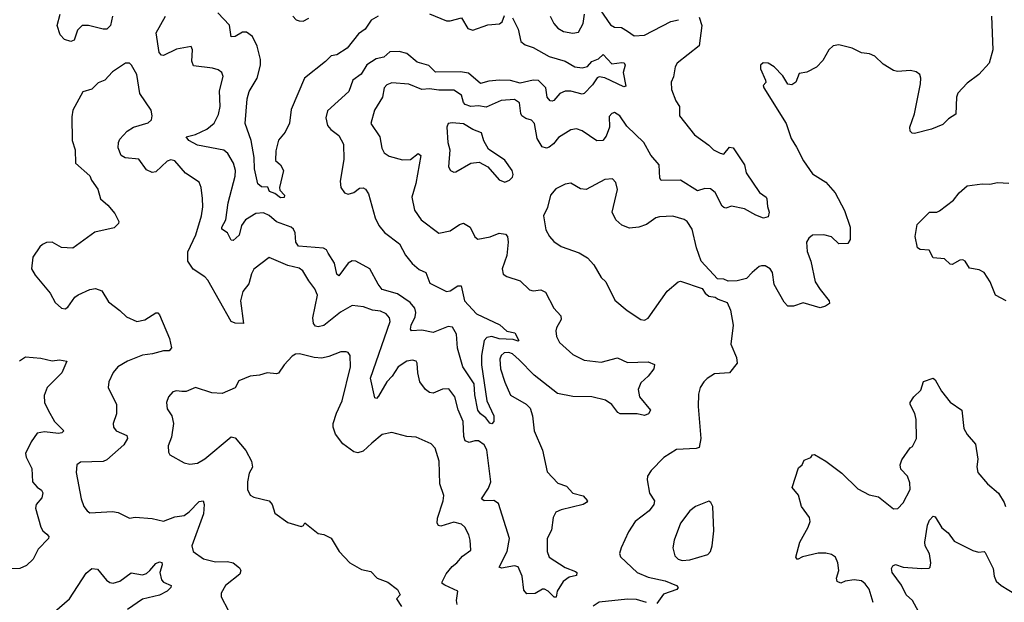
# Model space of a CAD drawing. Extents: x 1603745 to 1745082, y 385868 to 533966.
# Tile 454 of 646: x 1699423 to 1704642, y 464086 to 467176. Entities that reach past the tile are written whole.
import ezdxf

# ---------------------------------------------------------------- set-up
doc = ezdxf.new("R2010")
doc.units = 0

msp = doc.modelspace()

# ---------------------------------------------------------------- linework, layer by layer
at = {"layer": '0CON20XD'}
for points in [[(1702465, 467280), (1702555, 467148.1), (1702575, 467136.4), (1702613.3, 467133.3), (1702645, 467115.5), (1702679.4, 467089.4), (1702735, 467093.2), (1702875, 467165.6), (1702915, 467175.6)], [(1699637.3, 467095), (1699622.8, 467145), (1699638.2, 467205)], [(1699915.6, 467195), (1699905.4, 467144.6), (1699885, 467125.7), (1699865, 467125.5), (1699787.5, 467145), (1699755, 467144.3), (1699730.7, 467119.3), (1699712.5, 467067.5), (1699695, 467059.5), (1699660.1, 467070.1), (1699637.3, 467095)], [(1702034.5, 467185), (1702064.8, 467125), (1702080, 467060), (1702102.7, 467042.7), (1702145, 467028.2), (1702229.5, 466979.5), (1702315, 466956), (1702365, 466926), (1702405, 466920.3), (1702431.9, 466928.1), (1702455, 466953.4), (1702491.2, 466968.8), (1702515, 466990.8), (1702561.8, 466941.8), (1702615, 466949.3), (1702626.5, 466946.5), (1702631.5, 466935), (1702622, 466895), (1702635, 466822.5), (1702625, 466820), (1702525, 466867.7), (1702495, 466872.9), (1702483.5, 466866.5), (1702459.2, 466830.8), (1702415, 466784), (1702405, 466780), (1702345, 466797.3), (1702315, 466796.6), (1702285.9, 466784.1), (1702255, 466747.3), (1702245, 466743.1), (1702235, 466745.5), (1702218.9, 466765), (1702212.4, 466815), (1702173.2, 466853.2), (1702145, 466855.5), (1702075, 466838.7), (1702025, 466852.9), (1701965.7, 466855.7), (1701910.1, 466849.9), (1701865, 466837.3), (1701802.1, 466892.1), (1701759, 466899), (1701627.3, 466897.3), (1701592, 466932), (1701529.5, 466949.5), (1701475, 466997.1), (1701435, 467007.3), (1701385, 467004.6), (1701353.2, 466976.8), (1701312.4, 466967.6), (1701263.7, 466936.3), (1701233.9, 466886.1), (1701189.4, 466855), (1701167.3, 466795), (1701055, 466692), (1701045.5, 466655), (1701054.5, 466615), (1701072.6, 466592.6), (1701115, 466562), (1701140, 466515), (1701140.9, 466435), (1701121.1, 466318.9), (1701125.5, 466285), (1701145, 466256.9), (1701165, 466250.9), (1701195, 466259.6), (1701225, 466282.9), (1701244.6, 466284.6), (1701256.7, 466276.7), (1701271.8, 466251.8), (1701307.9, 466125), (1701327.1, 466085), (1701357.7, 466047.7), (1701436.5, 465986.5), (1701467.8, 465927.7), (1701502.8, 465882.8), (1701541.3, 465851.3), (1701575.6, 465835), (1701597.6, 465777.6), (1701685, 465734.5), (1701705, 465738.6), (1701745, 465764.5), (1701763.4, 465763.4), (1701780, 465685), (1701845, 465615.6), (1701968.3, 465558.3), (1702005, 465524.6), (1702047.8, 465515), (1702069.2, 465475), (1702065, 465470.8), (1702039.1, 465479.1), (1701965, 465483.8), (1701925, 465495.2), (1701899, 465491), (1701884.2, 465475), (1701870.8, 465395), (1701871.7, 465345), (1701899.7, 465155), (1701935.4, 465075), (1701935.4, 465044.6), (1701925, 465032), (1701915, 465036), (1701893.8, 465065), (1701865, 465085.8), (1701851.2, 465105), (1701835.6, 465185.6), (1701832.2, 465245), (1701772.7, 465335), (1701743.4, 465433.4), (1701738.1, 465508.1), (1701717.1, 465545), (1701695, 465548.4), (1701614, 465516), (1701555, 465528.6), (1701500, 465525), (1701494.6, 465535), (1701498.4, 465555), (1701519.9, 465600.1), (1701522.3, 465622.3), (1701517.3, 465645), (1701493, 465675), (1701425, 465722), (1701345, 465745.3), (1701322.4, 465772.4), (1701279.2, 465855), (1701205, 465895.3), (1701185, 465897.6), (1701165, 465885.3), (1701115, 465816.9), (1701105, 465826.7), (1701091.1, 465885), (1701057.6, 465937.6), (1701048.9, 465955), (1701033.7, 465963.7), (1700900.6, 465975), (1700887.3, 465995), (1700882.8, 466045), (1700875, 466065.5), (1700862.9, 466075), (1700785, 466103.6), (1700745, 466137.1), (1700715, 466151.3), (1700675, 466147.7), (1700620, 466115), (1700599.3, 466085), (1700586.6, 466033.4), (1700555, 466004.4), (1700545, 466006), (1700524.7, 466044.7), (1700494, 466064), (1700493.9, 466075), (1700515.3, 466115), (1700528.2, 466205), (1700565.3, 466345), (1700566.7, 466376.7), (1700556.6, 466415), (1700525.8, 466465.8), (1700505, 466484.4), (1700365, 466510), (1700319.4, 466535), (1700306.2, 466555), (1700355, 466566.7), (1700415.6, 466595), (1700455, 466626.7), (1700476.4, 466673.6), (1700485.3, 466715), (1700482.3, 466797.7), (1700502.2, 466875), (1700494.4, 466895), (1700475, 466909.1), (1700445, 466918.9), (1700345, 466930), (1700335.4, 466955), (1700339.5, 467015), (1700332.7, 467032.7), (1700255, 467019.2), (1700185, 466985.6), (1700175, 466986.9), (1700162.4, 467002.4), (1700147.3, 467105), (1700196.2, 467195)], [(1701322.5, 467195), (1701287, 467173), (1701254, 467125), (1701219.3, 467100.7), (1701158.6, 467025), (1701105, 466988.6), (1701075, 466984.4), (1701045, 466953.8), (1700932, 466865), (1700861.5, 466698.5), (1700852.6, 466627.4), (1700830.7, 466579.3), (1700795, 466536.7), (1700780.3, 466479.7), (1700779.2, 466429.2), (1700806.2, 466405), (1700821.2, 466375), (1700800, 466285), (1700802.3, 466272.3), (1700826, 466245), (1700825, 466232.5), (1700805, 466230.8), (1700775, 466254.2), (1700747.5, 466265), (1700738.3, 466288.3), (1700705, 466290), (1700686.2, 466305), (1700668.5, 466385), (1700666.7, 466445), (1700649.6, 466535), (1700618.9, 466625), (1700629.2, 466755), (1700640.3, 466795), (1700681.5, 466865), (1700700.3, 466935), (1700700.3, 466965), (1700681.9, 467035), (1700656.8, 467086.8), (1700625, 467109.4), (1700605, 467108.9), (1700565, 467085.6), (1700545, 467084.2), (1700535.8, 467145.8), (1700472.7, 467212.7)], [(1700871.4, 467195), (1700888, 467175), (1700905, 467168.9), (1700925, 467167.8), (1700955, 467183.1)], [(1703025, 467188.6), (1703039.1, 467145), (1703023.8, 467036.2), (1702908.1, 466945), (1702897.1, 466925), (1702887.9, 466872.1), (1702875.8, 466844.2), (1702878.6, 466805), (1702900.6, 466745), (1702920.6, 466715), (1702920, 466665), (1702999.4, 466565), (1703075, 466510), (1703100, 466485), (1703135, 466466.9), (1703155, 466463.3), (1703185, 466499.4), (1703205.4, 466495.4), (1703264.4, 466405), (1703273.8, 466363.8), (1703345, 466260), (1703378.8, 466235), (1703383.8, 466225), (1703386.2, 466185), (1703395.8, 466155), (1703390, 466130), (1703365, 466122.5), (1703325, 466138.1), (1703265, 466173.1), (1703195, 466186), (1703165, 466176.7), (1703155, 466180), (1703146.4, 466186.4), (1703110, 466260), (1703085, 466277.9), (1703055, 466281.1), (1703015, 466268.8), (1702925, 466324.6), (1702823, 466323), (1702815.8, 466335.8), (1702812.5, 466405), (1702768, 466458), (1702730.8, 466525), (1702640.3, 466610.3), (1702604, 466665), (1702575, 466683.8), (1702561.2, 466678.8), (1702547.5, 466662.5), (1702549.1, 466605), (1702532.4, 466557.6), (1702514.6, 466535.4), (1702482.5, 466532.5), (1702405, 466586.5), (1702375, 466596.9), (1702345, 466591.9), (1702278.9, 466551.1), (1702252.6, 466517.4), (1702230.3, 466499.7), (1702215, 466494.2), (1702191.7, 466501.7), (1702166.1, 466546.1), (1702152.5, 466625), (1702135, 466642.2), (1702105, 466651.1), (1702085.4, 466665.4), (1702078.5, 466678.5), (1702071.4, 466735), (1702045, 466752.7), (1701975, 466746.8), (1701895, 466711.2), (1701855, 466718.4), (1701815, 466715.2), (1701785, 466725.3), (1701775.6, 466735.6), (1701764.6, 466775), (1701725, 466801.5), (1701645, 466801.3), (1701595, 466808.4), (1701555, 466805.3), (1701485, 466833.3), (1701395, 466840.8), (1701369.1, 466830.9), (1701355.8, 466815), (1701345.7, 466765), (1701304.4, 466695), (1701284.4, 466625), (1701331.5, 466555), (1701343.3, 466495), (1701355, 466470), (1701382.3, 466452.3), (1701452.9, 466432.9), (1701495, 466433.5), (1701535, 466465.4), (1701550, 466455), (1701523.1, 466306.9), (1701501.1, 466235), (1701515.4, 466165.4), (1701551.4, 466115), (1701645, 466042.9), (1701705, 466055.6), (1701755, 466089.2), (1701775, 466095.8), (1701810.8, 466075), (1701835, 466023.3), (1701851.9, 466011.9), (1701916.1, 466023.9), (1701965, 466044.3), (1701997.5, 466037.5), (1702007.8, 466025), (1702012.1, 465995), (1702004.6, 465925), (1701980.8, 465855), (1701985, 465826.7), (1702004.4, 465814.4), (1702075, 465790.6), (1702125, 465742.5), (1702145, 465738.6), (1702185, 465743.3), (1702210.6, 465730.6), (1702254.2, 465645), (1702291.4, 465605), (1702292.9, 465585), (1702268.6, 465541.4), (1702264.5, 465525), (1702268.5, 465495), (1702285, 465464.4), (1702355, 465400), (1702415, 465370.5), (1702505, 465360), (1702591.7, 465381.7), (1702645, 465358.2), (1702755, 465360.6), (1702787.7, 465347.7), (1702784.2, 465325), (1702754.2, 465285), (1702715, 465250), (1702701.4, 465215), (1702707.5, 465175), (1702765.8, 465105), (1702756.7, 465085), (1702735, 465076), (1702695, 465085.8), (1702605, 465086.2), (1702593, 465093), (1702561.5, 465135), (1702528.4, 465158.4), (1702455, 465175.9), (1702355, 465177.6), (1702272.8, 465192.7), (1702150.3, 465290.3), (1702071, 465371), (1702034.4, 465404.4), (1702015, 465411.1), (1701991.4, 465408.6), (1701975.2, 465394.8), (1701967.6, 465375), (1701971.1, 465325), (1701993.8, 465253.8), (1702025, 465184), (1702107.4, 465137.4), (1702128.6, 465115), (1702141.9, 465075), (1702150.8, 464995), (1702193.3, 464893.3), (1702218.6, 464778.6), (1702275, 464718.5), (1702321.7, 464701.7), (1702355, 464665.5), (1702409.9, 464649.9), (1702432, 464625), (1702428, 464615), (1702410, 464605), (1702292.9, 464577.1), (1702265, 464564.3), (1702250.9, 464535), (1702241.3, 464468.7), (1702218.9, 464425), (1702218.8, 464355), (1702228.9, 464325), (1702315, 464270.5), (1702368.9, 464248.9), (1702376.2, 464243.8), (1702375, 464227.5), (1702335, 464219.2), (1702304.1, 464195.9), (1702272.5, 464145), (1702265.8, 464114.2), (1702256.4, 464113.6), (1702224.3, 464145), (1702205, 464155.5), (1702194.6, 464155.4), (1702155, 464132.9), (1702111.7, 464131.7), (1702095, 464150), (1702086.7, 464225), (1702065.8, 464275), (1702045, 464279.5), (1701977.7, 464267.7), (1701965, 464272.5), (1702007.2, 464355), (1702019.1, 464425), (1701960.4, 464610.4), (1701936.4, 464626.4), (1701885, 464623.4), (1701871.5, 464635), (1701908.4, 464691.6), (1701920, 464725), (1701899.3, 464895), (1701885, 464920.5), (1701855, 464941.8), (1701835, 464942.7), (1701805, 464933.3), (1701785, 464942.5), (1701776.9, 464965), (1701773.4, 465045), (1701746.6, 465106.6)], [(1701595, 467206.7), (1701685, 467170), (1701705, 467169.2), (1701765, 467185.6), (1701799.3, 467129.3), (1701825, 467120.6), (1701905, 467147.8), (1701966.9, 467153.1), (1701980, 467165), (1701993.1, 467196.9)], [(1702235.5, 467195), (1702253.5, 467155), (1702275, 467130.6), (1702305, 467113.3), (1702355, 467103.5), (1702385, 467109.4), (1702410, 467155), (1702417.3, 467205)], [(1704574, 467195), (1704580, 467015), (1704561.2, 466945), (1704505.9, 466884.1), (1704445, 466838.8), (1704395, 466786.2), (1704387.5, 466765), (1704383.8, 466675), (1704345, 466650), (1704315, 466620), (1704255, 466594.2), (1704165, 466572), (1704154.1, 466574.1), (1704143.3, 466585), (1704140.8, 466605), (1704165, 466676.7), (1704196.7, 466835), (1704199.2, 466865), (1704193.1, 466885), (1704175, 466898.9), (1704145, 466906.7), (1704075, 466901.5), (1704055, 466905.6), (1704000, 466940), (1703955, 466981.2), (1703927.5, 466995), (1703885, 467000.6), (1703835, 467024.4), (1703765, 467042.5), (1703735, 467036), (1703711.2, 467015), (1703680.5, 466959.5), (1703647, 466923), (1703595, 466897.5), (1703555, 466890), (1703536.7, 466845), (1703515, 466830), (1703493.6, 466833.6), (1703467.3, 466877.3), (1703422.5, 466925), (1703390, 466945), (1703363, 466947), (1703350, 466935), (1703350, 466915), (1703376.7, 466855), (1703377, 466843), (1703363.3, 466826.7), (1703366.7, 466815), (1703485.5, 466625), (1703511.9, 466545), (1703539.6, 466499.6), (1703576.9, 466426.9), (1703625, 466358), (1703695, 466313.3), (1703745, 466258), (1703795, 466164), (1703824.3, 466075), (1703825, 466010), (1703811.7, 465988.3), (1703765, 465986.7), (1703725, 466023.8), (1703685, 466034.2), (1703625, 466032.9), (1703605, 466017.5), (1703593.8, 465995), (1703596.3, 465946.3), (1703615.8, 465895), (1703640, 465785), (1703665, 465744), (1703713.8, 465685), (1703715, 465670), (1703694.2, 465655.8), (1703665, 465647.1), (1703575, 465674.5), (1703525, 465656.5), (1703495, 465656.9), (1703475, 465677.5), (1703422, 465772), (1703413.8, 465835), (1703401.1, 465855), (1703375, 465869.5), (1703355, 465870.8), (1703342.9, 465867.1), (1703305.8, 465834.2)], [(1701746.6, 465106.6), (1701729.5, 465175), (1701697.6, 465217.6), (1701664.3, 465215.7), (1701615, 465195.7), (1701595, 465199.4), (1701574.2, 465215), (1701544.4, 465255), (1701533.1, 465303.1), (1701530.6, 465355), (1701524.4, 465364.4), (1701505, 465370.6), (1701475, 465365.6), (1701429.5, 465335), (1701397.9, 465285), (1701368.7, 465255), (1701325, 465179.2), (1701315, 465167.5), (1701305, 465171.2), (1701282, 465275), (1701386.7, 465575), (1701382.9, 465595), (1701365.4, 465615.4), (1701335, 465629.5), (1701293.3, 465635), (1701245, 465653.5), (1701185, 465660), (1701124.3, 465625), (1701035, 465553.5), (1701005, 465547.5), (1700991.1, 465551.1), (1700980.8, 465565), (1700977.1, 465595), (1701002.5, 465715), (1700988.2, 465748.2), (1700955, 465790), (1700924, 465844), (1700905, 465857.5), (1700845, 465872.2), (1700745.9, 465914.1), (1700665, 465852.9), (1700651.9, 465828.1), (1700637.9, 465775), (1700606.4, 465735), (1700594, 465685), (1700610, 465565), (1700565, 465566.7), (1700545, 465575.6), (1700421.1, 465795), (1700405, 465811.9), (1700342.4, 465852.4), (1700314.1, 465895), (1700314.7, 465945.3), (1700356.8, 466035), (1700386.7, 466135), (1700393.8, 466183.8), (1700392.5, 466227.5), (1700385.4, 466285.4), (1700374.4, 466314.4), (1700301.5, 466361.5), (1700245, 466426.9), (1700225, 466432.5), (1700205, 466425.7), (1700145, 466369.2), (1700125, 466364.4), (1700095, 466380), (1700055, 466436), (1699982.3, 466442.3), (1699961.2, 466455), (1699945.8, 466495.8), (1699947.1, 466525), (1699955, 466541.2), (1699993.8, 466585), (1700026.7, 466605), (1700105, 466628.8), (1700121.2, 466645), (1700126.1, 466666.1), (1700120, 466695), (1700060, 466785), (1700045, 466884.2), (1700016.9, 466935), (1700005, 466944.3), (1699985, 466944.4), (1699915, 466898.5), (1699875, 466855.6), (1699840, 466840), (1699805, 466807.5), (1699757.3, 466792.7), (1699704.6, 466695.4), (1699699.7, 466659.7), (1699702, 466535), (1699718, 466485), (1699718.8, 466415), (1699795, 466347.5), (1699803.8, 466325), (1699837.5, 466277.5), (1699852.5, 466225), (1699891.3, 466191.3), (1699927.9, 466147.9), (1699948.6, 466105), (1699947.5, 466095), (1699925, 466072.2), (1699821.5, 466048.5), (1699705, 465963.8), (1699645, 465967.5), (1699596.1, 465996.1), (1699565.9, 465994.1), (1699545, 465983.8), (1699529.5, 465970.5), (1699493.8, 465916.2), (1699485.7, 465855), (1699505, 465820), (1699585.8, 465725.8), (1699610.8, 465675), (1699645, 465646), (1699665, 465642.5), (1699679.3, 465650.7), (1699716.1, 465703.9), (1699733.1, 465716.9), (1699795, 465745.6), (1699825, 465750.8), (1699858.3, 465738.3), (1699895, 465680), (1699954, 465634), (1699989.8, 465599.8), (1700045, 465576), (1700085.9, 465584.1), (1700145, 465620.8), (1700155, 465620.8), (1700165, 465610), (1700217.1, 465485), (1700227.5, 465435), (1700215, 465420), (1700185, 465419.4), (1700127, 465403), (1700075, 465396.9), (1699995, 465364.6), (1699942.9, 465335), (1699918.5, 465305), (1699895.6, 465255), (1699892.5, 465225), (1699935.7, 465135), (1699936.9, 465085), (1699919.6, 465035), (1699920, 465015), (1699935, 464995.6), (1699990.6, 464970.6), (1699994.4, 464955), (1699975, 464921.2), (1699885, 464840.8), (1699865, 464832.5), (1699745, 464828.8), (1699726.2, 464815), (1699722.2, 464775), (1699750, 464635), (1699764, 464595), (1699780.3, 464570.3), (1699795, 464561.2), (1699915, 464567.5), (1699945, 464562), (1700005, 464532), (1700035, 464538), (1700125, 464530.8), (1700185, 464516), (1700245, 464540), (1700295, 464546.7), (1700322.2, 464565), (1700375, 464621.5), (1700395, 464624), (1700401.8, 464605), (1700397.3, 464555), (1700335.6, 464385), (1700343.1, 464355), (1700396.9, 464316.9), (1700460.9, 464300.9), (1700525, 464302.5), (1700555, 464296), (1700588.8, 464268.8), (1700596.2, 464255), (1700590.8, 464235), (1700514, 464175), (1700492, 464135), (1700492, 464115), (1700528.6, 464045)], [(1701995, 466314), (1702020, 466325), (1702035, 466340), (1702039.2, 466355), (1702034.2, 466375), (1701995, 466430), (1701908.3, 466488.3), (1701883.4, 466533.4), (1701871.2, 466575), (1701825, 466592.9), (1701775, 466623.5), (1701715, 466629.4), (1701694.2, 466625.8), (1701688, 466605), (1701692.2, 466525), (1701703.5, 466485), (1701696.1, 466396.1), (1701706.1, 466376.1), (1701725, 466366.7), (1701735, 466368.8), (1701815, 466414.2), (1701859.2, 466419.2), (1701904.5, 466394.5), (1701965, 466326.2), (1701995, 466314)], [(1703305.8, 465834.2), (1703275, 465803.8), (1703225, 465790), (1703178.3, 465788.3), (1703155, 465798.8), (1703121.7, 465801.7), (1703035.7, 465895), (1703010.6, 465965), (1702987.5, 466065), (1702960, 466105), (1702945, 466115.8), (1702885, 466134.3), (1702815, 466129.5), (1702795, 466125.6), (1702745, 466088.8), (1702703.9, 466076.1), (1702655, 466070.9), (1702615, 466086.5), (1702583.1, 466115), (1702563.1, 466155), (1702592.5, 466275), (1702583, 466313), (1702565, 466332), (1702525, 466328.6), (1702425, 466275.7), (1702395, 466279.2), (1702345, 466308.8), (1702315, 466304), (1702265, 466278.8), (1702236, 466245), (1702220.5, 466179.5), (1702198.6, 466135), (1702212, 466062), (1702232, 466025), (1702255, 466000), (1702293.6, 465973.6), (1702388.6, 465938.6), (1702432.8, 465912.8), (1702465.8, 465875), (1702505, 465808.8), (1702530, 465785), (1702578.3, 465688.3), (1702642.7, 465632.7), (1702715, 465585.6), (1702735, 465582.9), (1702755, 465592.9), (1702855, 465736.2), (1702912.5, 465785), (1702925, 465788.8), (1703040.7, 465750.7), (1703056.7, 465725), (1703075, 465710), (1703110, 465705), (1703125, 465693.3), (1703172.5, 465675), (1703191.2, 465635), (1703204.4, 465555), (1703192.9, 465455), (1703221.9, 465385), (1703225.7, 465354.3), (1703185, 465302.9), (1703105, 465297.5), (1703066.5, 465273.5), (1703048.9, 465255), (1703030.6, 465225), (1703020.3, 465189.7), (1703019.6, 465125), (1703033.8, 464955), (1703025, 464906.7), (1703009.1, 464900.9), (1702905, 464896.7), (1702836.3, 464853.7), (1702770.8, 464785), (1702750, 464755), (1702749.2, 464735), (1702760.9, 464665), (1702787.5, 464625), (1702784.6, 464605), (1702758.8, 464571.2), (1702685.2, 464514.8), (1702649.5, 464460.5), (1702610.6, 464375), (1702602.9, 464345), (1702607.9, 464327.9), (1702695, 464244.6), (1702755, 464219.7), (1702845, 464200), (1702904, 464175), (1702912.5, 464165), (1702906.2, 464153.8), (1702835, 464128.8), (1702800.8, 464079.2)], [(1704651.4, 465685), (1704595.6, 465715.6), (1704566.1, 465786.1), (1704534.3, 465835), (1704508.7, 465848.7), (1704457.3, 465857.3), (1704434.2, 465894.2), (1704422.3, 465902.3), (1704405, 465900.8), (1704365, 465877.5), (1704355, 465880), (1704325, 465907.3), (1704265, 465913.6), (1704243.8, 465953.8), (1704195, 465957.7), (1704181.1, 465965), (1704168.5, 466025), (1704179.8, 466090.2), (1704245.6, 466154.4), (1704284.5, 466154.5), (1704298.9, 466161.1), (1704372, 466218), (1704402.8, 466257.2), (1704445, 466293.8), (1704525, 466306), (1704565, 466302.9), (1704605, 466311.4), (1704665, 466308.1)], [(1701741.1, 464075), (1701737.8, 464095), (1701746.2, 464145), (1701676.4, 464176.4), (1701663.3, 464185), (1701662.5, 464195), (1701682.8, 464237.2), (1701715, 464275.8), (1701740, 464295), (1701769.8, 464330.2), (1701815, 464363.3), (1701811.4, 464415), (1701804.4, 464444.4), (1701783.1, 464485), (1701765, 464501.1), (1701725, 464511.1), (1701655, 464489.7), (1701643.5, 464493.5), (1701636.5, 464505), (1701637.4, 464532.6), (1701668.5, 464625), (1701672.1, 464652.1), (1701650.6, 464715), (1701646.5, 464835), (1701625, 464903.3), (1701605, 464926.7), (1701525, 464962.5), (1701475, 464965.7), (1701395, 464985.7), (1701344.6, 464975.4), (1701289.2, 464930.8), (1701243, 464887), (1701215, 464878.6), (1701195, 464884), (1701136.7, 464926.7), (1701097, 464977), (1701084.3, 465015), (1701084.3, 465035), (1701101.6, 465088.4), (1701131.9, 465155), (1701176.9, 465335), (1701175.6, 465395.6), (1701165, 465410), (1701154.1, 465414.1), (1701125, 465414.3), (1701061.1, 465388.9), (1701025, 465381.2), (1700983.7, 465383.7), (1700905.8, 465404.2), (1700885, 465402.5), (1700867.9, 465392.1), (1700825, 465345.7), (1700795, 465301.5), (1700785, 465297.1), (1700735, 465303.6), (1700695, 465290.8), (1700645, 465285.6), (1700585, 465260), (1700565, 465223.8), (1700496.1, 465193.9), (1700442.3, 465197.7), (1700355, 465225.4), (1700305, 465204.4), (1700283.2, 465203.2), (1700255, 465207.5), (1700235, 465202), (1700212, 465175), (1700202, 465145), (1700205, 465112.5), (1700230, 465075), (1700239.2, 465035), (1700227.9, 464962.1), (1700210.8, 464915), (1700211.7, 464881.7), (1700218.3, 464868.3), (1700295, 464826), (1700325, 464818.6), (1700365, 464824.3), (1700405, 464847.5), (1700545, 464964.4), (1700565, 464958.5), (1700621.9, 464891.9), (1700652.1, 464835), (1700656.7, 464803.3), (1700639.7, 464770.3), (1700630, 464725), (1700631.1, 464685), (1700644.6, 464654.6), (1700665, 464642.9), (1700745, 464624), (1700760.8, 464605), (1700775, 464558.8), (1700845, 464510), (1700915, 464488.8), (1700926.7, 464493.3), (1700935, 464506.7), (1701005, 464450.8), (1701035, 464446), (1701075, 464426.7), (1701116.7, 464355), (1701173.8, 464295), (1701235, 464260), (1701285, 464248.8), (1701317.5, 464215), (1701375, 464192.5), (1701425, 464153.8), (1701440, 464125), (1701421.2, 464105), (1701446.4, 464063.6)], [(1699422.7, 465367.3), (1699455, 465386.9), (1699535, 465381.4), (1699595, 465367.1), (1699635, 465371.4), (1699672.5, 465365), (1699646.4, 465303.6), (1699569.5, 465225), (1699552.4, 465182.4), (1699554.3, 465145), (1699574.4, 465105), (1699608.6, 465045), (1699656.7, 464995), (1699646.7, 464985), (1699628.3, 464981.7), (1699555, 464989.5), (1699516.8, 464983.2), (1699485, 464936.7), (1699453.8, 464875), (1699458, 464855), (1699488.6, 464795), (1699491.9, 464725), (1699516.2, 464696.2), (1699539.9, 464679.9), (1699546.6, 464666.6), (1699540.6, 464639.4), (1699511.5, 464605), (1699507.5, 464585), (1699535, 464484), (1699545.3, 464465.3), (1699567.1, 464447.1), (1699577.8, 464435), (1699575.5, 464425), (1699522.2, 464367.8), (1699494.4, 464315.6), (1699459.4, 464280.6), (1699425, 464265.6), (1699355, 464264.5)], [(1703946.8, 464085), (1703925.3, 464155.2), (1703904.3, 464184.3), (1703885, 464199.2), (1703845, 464204.7), (1703798.2, 464198.2), (1703775, 464187.3), (1703755, 464195.7), (1703751.6, 464215), (1703765.4, 464255), (1703760, 464295), (1703746.5, 464325), (1703725, 464339.6), (1703695, 464346.6), (1703655, 464346), (1703572, 464328), (1703545, 464313.8), (1703536.7, 464325), (1703558.5, 464405), (1703602.7, 464485), (1703612.9, 464515), (1703609.2, 464535), (1703566.2, 464595), (1703551.2, 464655), (1703516.7, 464695), (1703551.2, 464798.8), (1703570, 464815), (1703580.7, 464839.3), (1703615.7, 464854.3), (1703625, 464867.5), (1703635, 464870), (1703695, 464834.4), (1703780.3, 464770.3), (1703865, 464687.1), (1703925, 464656), (1703975, 464646.2), (1704055, 464581.2), (1704077.3, 464582.7), (1704105, 464614), (1704141.8, 464685), (1704140.4, 464720.4), (1704128.8, 464755), (1704092.8, 464792.8), (1704088.9, 464815), (1704098.3, 464841.7), (1704142.5, 464905), (1704155, 464912.5), (1704176.5, 464955), (1704174.4, 465055.6), (1704166.7, 465086.7), (1704141.9, 465135), (1704142.9, 465145), (1704162.5, 465175), (1704199.5, 465210.5), (1704212.8, 465257.2), (1704265, 465274), (1704275.7, 465265), (1704308.1, 465205), (1704355, 465148), (1704417.1, 465105), (1704427.9, 465007.9), (1704445.5, 464975.5), (1704488.8, 464925), (1704500.9, 464845), (1704496.7, 464805), (1704500.6, 464775), (1704552, 464715), (1704610, 464665), (1704640, 464615), (1704648.5, 464595)], [(1702935, 464308.1), (1702975, 464312.2), (1703070.5, 464339.5), (1703083.8, 464355), (1703094.2, 464385), (1703102.9, 464465), (1703096.4, 464593.6), (1703086.1, 464616.1), (1703075, 464623.3), (1703005, 464593.8), (1702975, 464572), (1702926, 464505), (1702892, 464415), (1702884.3, 464375), (1702895, 464332), (1702913.8, 464315), (1702935, 464308.1)], [(1704187.6, 464037.6), (1704155.2, 464095.2), (1704120.8, 464125), (1704097.3, 464177.3), (1704047.5, 464245), (1704044, 464265), (1704050.5, 464279.5), (1704064.2, 464285.8), (1704105, 464273.3), (1704205, 464265.7), (1704243.3, 464266.7), (1704248.3, 464271.7), (1704252.5, 464295), (1704245, 464342.5), (1704222.5, 464385), (1704220, 464405), (1704234.3, 464495.7), (1704245, 464522.5), (1704265, 464542.5), (1704275, 464540), (1704310.9, 464480.9), (1704344, 464455), (1704375, 464410), (1704475, 464360), (1704505, 464352.5), (1704535, 464356), (1704540.9, 464350.9), (1704581.8, 464265), (1704587.5, 464225), (1704598.5, 464198.5), (1704625, 464174.4), (1704706, 464125)], [(1699608.5, 464035), (1699687.3, 464105), (1699775, 464240.6), (1699805, 464265.7), (1699835, 464261.2), (1699883.8, 464203.8), (1699901.3, 464191.3), (1699918.3, 464188.3), (1699955, 464198.4), (1700015, 464242.2), (1700075, 464231.5), (1700095, 464239.1), (1700112.3, 464255), (1700145, 464292.3), (1700165, 464300), (1700176.9, 464296.9), (1700178.6, 464285), (1700165.9, 464245), (1700174.7, 464205), (1700185, 464193.1), (1700225.6, 464175.6), (1700224.3, 464165), (1700204.6, 464145), (1700165, 464124.7), (1700075, 464102), (1699995, 464047.3)], [(1702745, 464085.3), (1702691.7, 464101.7), (1702645, 464103.3), (1702495, 464087.3), (1702463.5, 464066.5)]]:
    msp.add_lwpolyline(points, dxfattribs=at)

doc.saveas('drawing.dxf')
